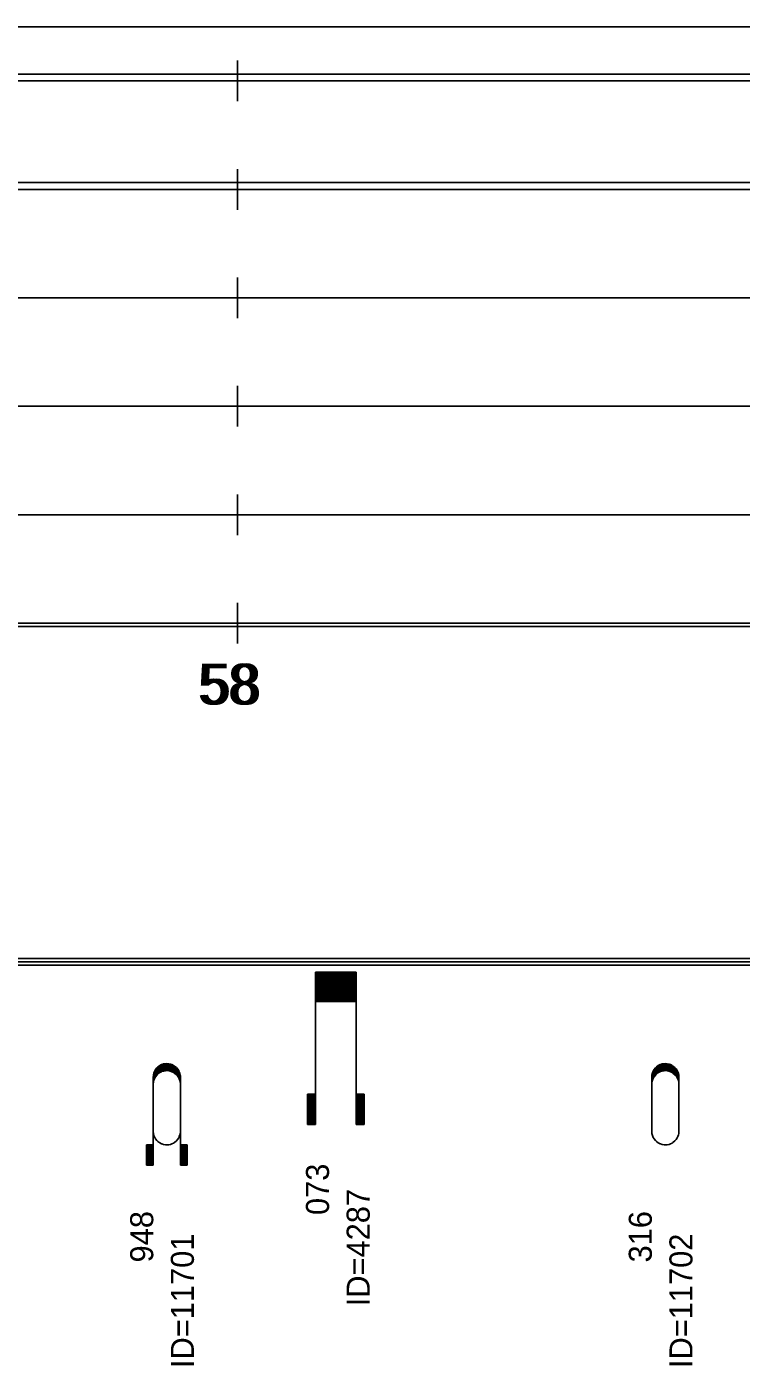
# Model space of a CAD drawing. Extents: x 2 to 10148, y 0 to 380.
# Drawn here: x 6084.1 to 6136.9, y 95.2 to 194 of the extents above; entities that cross this region are included whole.
import ezdxf

# ---------------------------------------------------------------- set-up
doc = ezdxf.new("R2010")
doc.units = 0
for name, color, linetype in [('CARA_S_OBJEKTY', 7, 'Continuous'), ('OBJEKTY_TEXT', 7, 'Continuous'), ('OBJEKTY_TVAR', 7, 'Continuous'), ('RYCHL_A', 7, 'Continuous'), ('RYCHL_B', 7, 'Continuous'), ('RYCHL_C', 7, 'Continuous'), ('RYCHL_RASTR', 7, 'Continuous'), ('RYCHL_STAN', 7, 'Continuous')]:
    doc.layers.add(name, color=color, linetype=linetype)

msp = doc.modelspace()

# ---------------------------------------------------------------- linework, layer by layer
at = {"layer": 'CARA_S_OBJEKTY'}
for p, q in [((5974.91, 125.25), (6872.958, 125.25)), ((5974.91, 125), (6872.958, 125)), ((5974.91, 124.75), (6872.958, 124.75))]:
    msp.add_line(p, q, dxfattribs=at)
at = {"layer": 'OBJEKTY_TVAR'}
for p, q in [((6105.449, 124.25), (6108.449, 124.25)), ((6105.449, 113), (6105.449, 124.25)), ((6105.449, 124.17), (6108.449, 124.17)), ((6105.449, 124.1), (6108.449, 124.1)), ((6105.449, 124.02), (6108.449, 124.02)), ((6105.449, 123.95), (6108.449, 123.95)), ((6105.449, 123.87), (6108.449, 123.87)), ((6105.449, 123.8), (6108.449, 123.8)), ((6105.449, 123.72), (6108.449, 123.72)), ((6105.449, 123.65), (6108.449, 123.65)), ((6105.449, 123.57), (6108.449, 123.57)), ((6105.449, 123.5), (6108.449, 123.5)), ((6108.449, 124.25), (6108.449, 113)), ((6105.449, 123.42), (6108.449, 123.42)), ((6105.449, 123.35), (6108.449, 123.35)), ((6105.449, 123.27), (6108.449, 123.27)), ((6105.449, 123.2), (6108.449, 123.2)), ((6105.449, 123.12), (6108.449, 123.12)), ((6105.449, 123.05), (6108.449, 123.05)), ((6105.449, 122.97), (6108.449, 122.97)), ((6105.449, 122.9), (6108.449, 122.9)), ((6105.449, 122.82), (6108.449, 122.82)), ((6105.449, 122.75), (6108.449, 122.75)), ((6105.449, 122.67), (6108.449, 122.67)), ((6105.449, 122.6), (6108.449, 122.6)), ((6105.449, 122.52), (6108.449, 122.52)), ((6105.449, 122.45), (6108.449, 122.45)), ((6105.449, 122.37), (6108.449, 122.37)), ((6105.449, 122.3), (6108.449, 122.3)), ((6105.449, 122.22), (6108.449, 122.22)), ((6105.449, 122.15), (6108.449, 122.15)), ((6105.449, 122.07), (6108.449, 122.07)), ((6093.478, 116.5), (6093.488, 116.65)), ((6093.478, 116.55), (6093.658, 116.55)), ((6093.488, 116.65), (6093.528, 116.81)), ((6093.488, 116.65), (6093.738, 116.65)), ((6093.488, 116.6), (6093.698, 116.6)), ((6093.498, 116.7), (6093.788, 116.7)), ((6093.508, 116.75), (6093.848, 116.75)), ((6093.528, 116.81), (6093.588, 116.95)), ((6093.528, 116.8), (6093.908, 116.8)), ((6093.538, 116.85), (6093.988, 116.85)), ((6093.558, 116.9), (6094.098, 116.9)), ((6093.588, 116.95), (6093.648, 117.06)), ((6093.588, 116.95), (6094.248, 116.95)), ((6093.608, 117), (6095.348, 117)), ((6093.638, 117.05), (6095.318, 117.05)), ((6093.648, 117.06), (6093.738, 117.18)), ((6093.648, 116.53), (6093.738, 116.65)), ((6093.678, 117.1), (6095.278, 117.1)), ((6093.718, 117.15), (6095.238, 117.15)), ((6093.738, 117.18), (6093.828, 117.26)), ((6093.738, 116.65), (6093.828, 116.74)), ((6093.768, 117.2), (6095.188, 117.2)), ((6093.818, 117.25), (6095.138, 117.25)), ((6093.828, 117.26), (6093.958, 117.35)), ((6093.828, 116.74), (6093.958, 116.83)), ((6093.878, 117.3), (6095.078, 117.3)), ((6093.948, 117.35), (6095.008, 117.35)), ((6093.958, 117.35), (6094.088, 117.42)), ((6093.958, 116.83), (6094.088, 116.9)), ((6094.038, 117.4), (6094.918, 117.4)), ((6094.088, 117.42), (6094.118, 117.43)), ((6094.088, 116.9), (6094.118, 116.91)), ((6094.118, 117.43), (6094.238, 117.47)), ((6094.118, 116.91), (6094.238, 116.95)), ((6094.168, 117.45), (6094.788, 117.45)), ((6094.238, 117.47), (6094.378, 117.49)), ((6094.238, 116.95), (6094.378, 116.97)), ((6094.378, 117.49), (6094.488, 117.5)), ((6094.378, 116.97), (6094.488, 116.98)), ((6094.488, 117.5), (6094.618, 117.49)), ((6094.488, 116.98), (6094.618, 116.97)), ((6094.618, 117.49), (6094.748, 117.46)), ((6094.618, 116.97), (6094.748, 116.94)), ((6094.708, 116.95), (6095.368, 116.95)), ((6094.748, 117.46), (6094.858, 117.43)), ((6094.748, 116.94), (6094.858, 116.9)), ((6094.858, 117.43), (6094.968, 117.37)), ((6094.858, 116.9), (6094.968, 116.85)), ((6094.858, 116.9), (6095.398, 116.9)), ((6094.968, 117.37), (6095.038, 117.32)), ((6094.968, 116.85), (6095.418, 116.85)), ((6094.968, 116.85), (6095.038, 116.8)), ((6095.038, 117.32), (6095.188, 117.21)), ((6095.038, 116.8), (6095.188, 116.68)), ((6095.048, 116.8), (6095.428, 116.8)), ((6095.108, 116.75), (6095.448, 116.75)), ((6095.168, 116.7), (6095.458, 116.7)), ((6095.188, 117.21), (6095.268, 117.11)), ((6095.188, 116.68), (6095.268, 116.59)), ((6095.218, 116.65), (6095.468, 116.65)), ((6095.258, 116.6), (6095.468, 116.6)), ((6095.268, 117.11), (6095.358, 116.98)), ((6095.268, 116.59), (6095.358, 116.46)), ((6095.298, 116.55), (6095.478, 116.55)), ((6095.358, 116.98), (6095.398, 116.89)), ((6095.398, 116.89), (6095.438, 116.77)), ((6095.438, 116.77), (6095.468, 116.65)), ((6095.468, 116.65), (6095.478, 116.56)), ((6095.478, 116.56), (6095.478, 116.5)), ((6130.265, 116.5), (6130.275, 116.65)), ((6130.265, 116.55), (6130.445, 116.55)), ((6130.275, 116.65), (6130.315, 116.81)), ((6130.275, 116.65), (6130.525, 116.65)), ((6130.275, 116.6), (6130.485, 116.6)), ((6130.285, 116.7), (6130.575, 116.7)), ((6130.295, 116.75), (6130.635, 116.75)), ((6130.315, 116.81), (6130.375, 116.95)), ((6130.315, 116.8), (6130.695, 116.8)), ((6130.325, 116.85), (6130.775, 116.85)), ((6130.345, 116.9), (6130.885, 116.9)), ((6130.375, 116.95), (6130.435, 117.06)), ((6130.375, 116.95), (6131.035, 116.95)), ((6130.395, 117), (6132.135, 117)), ((6130.425, 117.05), (6132.105, 117.05)), ((6130.435, 117.06), (6130.525, 117.18)), ((6130.435, 116.53), (6130.525, 116.65)), ((6130.465, 117.1), (6132.065, 117.1)), ((6130.505, 117.15), (6132.025, 117.15)), ((6130.525, 117.18), (6130.615, 117.26)), ((6130.525, 116.65), (6130.615, 116.74)), ((6130.555, 117.2), (6131.975, 117.2)), ((6130.605, 117.25), (6131.925, 117.25)), ((6130.615, 117.26), (6130.745, 117.35)), ((6130.615, 116.74), (6130.745, 116.83)), ((6130.665, 117.3), (6131.865, 117.3)), ((6130.735, 117.35), (6131.795, 117.35)), ((6130.745, 117.35), (6130.875, 117.42)), ((6130.745, 116.83), (6130.875, 116.9)), ((6130.825, 117.4), (6131.705, 117.4)), ((6130.875, 117.42), (6130.905, 117.43)), ((6130.875, 116.9), (6130.905, 116.91)), ((6130.905, 117.43), (6131.025, 117.47)), ((6130.905, 116.91), (6131.025, 116.95)), ((6130.955, 117.45), (6131.575, 117.45)), ((6131.025, 117.47), (6131.165, 117.49)), ((6131.025, 116.95), (6131.165, 116.97)), ((6131.165, 117.49), (6131.275, 117.5)), ((6131.165, 116.97), (6131.275, 116.98)), ((6131.275, 117.5), (6131.405, 117.49)), ((6131.275, 116.98), (6131.405, 116.97)), ((6131.405, 117.49), (6131.535, 117.46)), ((6131.405, 116.97), (6131.535, 116.94)), ((6131.495, 116.95), (6132.155, 116.95)), ((6131.535, 117.46), (6131.645, 117.43)), ((6131.535, 116.94), (6131.645, 116.9)), ((6131.645, 117.43), (6131.755, 117.37)), ((6131.645, 116.9), (6132.185, 116.9)), ((6131.645, 116.9), (6131.755, 116.85)), ((6131.755, 117.37), (6131.825, 117.32)), ((6131.755, 116.85), (6132.205, 116.85)), ((6131.755, 116.85), (6131.825, 116.8)), ((6131.825, 117.32), (6131.975, 117.21)), ((6131.825, 116.8), (6131.975, 116.68)), ((6131.835, 116.8), (6132.215, 116.8)), ((6131.895, 116.75), (6132.235, 116.75)), ((6131.955, 116.7), (6132.245, 116.7)), ((6131.975, 117.21), (6132.055, 117.11)), ((6131.975, 116.68), (6132.055, 116.59)), ((6132.005, 116.65), (6132.255, 116.65)), ((6132.045, 116.6), (6132.255, 116.6)), ((6132.055, 117.11), (6132.145, 116.98)), ((6132.055, 116.59), (6132.145, 116.46)), ((6132.085, 116.55), (6132.265, 116.55)), ((6132.145, 116.98), (6132.185, 116.89)), ((6132.185, 116.89), (6132.225, 116.77)), ((6132.225, 116.77), (6132.255, 116.65)), ((6132.255, 116.65), (6132.265, 116.56)), ((6132.265, 116.56), (6132.265, 116.5)), ((6093.478, 110), (6093.478, 116.5)), ((6093.478, 116.5), (6093.628, 116.5)), ((6093.478, 116.45), (6093.598, 116.45)), ((6093.478, 116.4), (6093.568, 116.4)), ((6093.478, 116.35), (6093.548, 116.35)), ((6093.478, 116.3), (6093.528, 116.3)), ((6093.478, 116.25), (6093.518, 116.25)), ((6093.478, 116.2), (6093.508, 116.2)), ((6093.478, 116.15), (6093.498, 116.15)), ((6093.478, 115.98), (6093.488, 116.13)), ((6093.478, 116.1), (6093.488, 116.1)), ((6093.488, 116.13), (6093.528, 116.28)), ((6093.528, 116.28), (6093.588, 116.43)), ((6093.588, 116.43), (6093.648, 116.53)), ((6095.328, 116.5), (6095.478, 116.5)), ((6095.358, 116.46), (6095.398, 116.37)), ((6095.358, 116.45), (6095.478, 116.45)), ((6095.388, 116.4), (6095.478, 116.4)), ((6095.398, 116.37), (6095.438, 116.24)), ((6095.408, 116.35), (6095.478, 116.35)), ((6095.428, 116.3), (6095.478, 116.3)), ((6095.438, 116.25), (6095.478, 116.25)), ((6095.438, 116.24), (6095.468, 116.13)), ((6095.448, 116.2), (6095.478, 116.2)), ((6095.458, 116.15), (6095.478, 116.15)), ((6095.468, 116.13), (6095.478, 116.03)), ((6095.468, 116.1), (6095.478, 116.1)), ((6095.478, 116.5), (6095.478, 110)), ((6095.478, 116.03), (6095.478, 115.98)), ((6130.265, 112.5), (6130.265, 116.5)), ((6130.265, 116.5), (6130.415, 116.5)), ((6130.265, 116.45), (6130.385, 116.45)), ((6130.265, 116.4), (6130.355, 116.4)), ((6130.265, 116.35), (6130.335, 116.35)), ((6130.265, 116.3), (6130.315, 116.3)), ((6130.265, 116.25), (6130.305, 116.25)), ((6130.265, 116.2), (6130.295, 116.2)), ((6130.265, 116.15), (6130.285, 116.15)), ((6130.265, 115.98), (6130.275, 116.13)), ((6130.265, 116.1), (6130.275, 116.1)), ((6130.275, 116.13), (6130.315, 116.28)), ((6130.315, 116.28), (6130.375, 116.43)), ((6130.375, 116.43), (6130.435, 116.53)), ((6132.115, 116.5), (6132.265, 116.5)), ((6132.145, 116.46), (6132.185, 116.37)), ((6132.145, 116.45), (6132.265, 116.45)), ((6132.175, 116.4), (6132.265, 116.4)), ((6132.185, 116.37), (6132.225, 116.24)), ((6132.195, 116.35), (6132.265, 116.35)), ((6132.215, 116.3), (6132.265, 116.3)), ((6132.225, 116.25), (6132.265, 116.25)), ((6132.225, 116.24), (6132.255, 116.13)), ((6132.235, 116.2), (6132.265, 116.2)), ((6132.245, 116.15), (6132.265, 116.15)), ((6132.255, 116.13), (6132.265, 116.03)), ((6132.255, 116.1), (6132.265, 116.1)), ((6132.265, 116.5), (6132.265, 112.5)), ((6132.265, 116.03), (6132.265, 115.98)), ((6104.849, 115.25), (6104.849, 113)), ((6104.849, 115.25), (6105.449, 115.25)), ((6104.919, 115.25), (6104.919, 113)), ((6104.999, 115.25), (6104.999, 113)), ((6105.069, 115.25), (6105.069, 113)), ((6105.149, 115.25), (6105.149, 113)), ((6105.219, 115.25), (6105.219, 113)), ((6105.299, 115.25), (6105.299, 113)), ((6105.369, 115.25), (6105.369, 113)), ((6109.049, 115.25), (6108.449, 115.25)), ((6108.529, 115.25), (6108.529, 113)), ((6108.599, 115.25), (6108.599, 113)), ((6108.679, 115.25), (6108.679, 113)), ((6108.749, 115.25), (6108.749, 113)), ((6108.829, 115.25), (6108.829, 113)), ((6108.899, 115.25), (6108.899, 113)), ((6108.979, 115.25), (6108.979, 113)), ((6109.049, 115.25), (6109.049, 113)), ((6105.449, 113), (6104.849, 113)), ((6108.449, 113), (6109.049, 113)), ((6093.478, 112.5), (6093.488, 112.35)), ((6093.488, 112.35), (6093.528, 112.2)), ((6093.528, 112.2), (6093.588, 112.05)), ((6093.588, 112.05), (6093.648, 111.95)), ((6093.648, 111.95), (6093.738, 111.83)), ((6093.738, 111.83), (6093.828, 111.74)), ((6093.828, 111.74), (6093.958, 111.65)), ((6093.958, 111.65), (6094.088, 111.58)), ((6094.858, 111.58), (6094.968, 111.63)), ((6094.968, 111.63), (6095.038, 111.68)), ((6095.038, 111.68), (6095.188, 111.8)), ((6095.188, 111.8), (6095.268, 111.9)), ((6095.268, 111.9), (6095.358, 112.02)), ((6095.358, 112.02), (6095.398, 112.11)), ((6095.398, 112.11), (6095.438, 112.24)), ((6095.438, 112.24), (6095.468, 112.35)), ((6095.468, 112.35), (6095.478, 112.45)), ((6095.478, 112.45), (6095.478, 112.5)), ((6130.265, 112.5), (6130.275, 112.35)), ((6130.275, 112.35), (6130.315, 112.2)), ((6130.315, 112.2), (6130.375, 112.05)), ((6130.375, 112.05), (6130.435, 111.95)), ((6130.435, 111.95), (6130.525, 111.83)), ((6130.525, 111.83), (6130.615, 111.74)), ((6130.615, 111.74), (6130.745, 111.65)), ((6130.745, 111.65), (6130.875, 111.58)), ((6131.645, 111.58), (6131.755, 111.63)), ((6131.755, 111.63), (6131.825, 111.68)), ((6131.825, 111.68), (6131.975, 111.8)), ((6131.975, 111.8), (6132.055, 111.9)), ((6132.055, 111.9), (6132.145, 112.02)), ((6132.145, 112.02), (6132.185, 112.11)), ((6132.185, 112.11), (6132.225, 112.24)), ((6132.225, 112.24), (6132.255, 112.35)), ((6132.255, 112.35), (6132.265, 112.45)), ((6132.265, 112.45), (6132.265, 112.5)), ((6092.978, 111.5), (6093.478, 111.5)), ((6092.978, 111.5), (6092.978, 110)), ((6093.028, 111.5), (6093.028, 110)), ((6093.078, 111.5), (6093.078, 110)), ((6093.128, 111.5), (6093.128, 110)), ((6093.178, 111.5), (6093.178, 110)), ((6093.228, 111.5), (6093.228, 110)), ((6093.278, 111.5), (6093.278, 110)), ((6093.328, 111.5), (6093.328, 110)), ((6093.378, 111.5), (6093.378, 110)), ((6093.428, 111.5), (6093.428, 110)), ((6094.088, 111.58), (6094.118, 111.57)), ((6094.118, 111.57), (6094.238, 111.53)), ((6094.238, 111.53), (6094.378, 111.51)), ((6094.378, 111.51), (6094.488, 111.5)), ((6094.488, 111.5), (6094.618, 111.51)), ((6094.618, 111.51), (6094.748, 111.54)), ((6094.748, 111.54), (6094.858, 111.58)), ((6095.978, 111.5), (6095.478, 111.5)), ((6095.528, 111.5), (6095.528, 110)), ((6095.578, 111.5), (6095.578, 110)), ((6095.628, 111.5), (6095.628, 110)), ((6095.678, 111.5), (6095.678, 110)), ((6095.728, 111.5), (6095.728, 110)), ((6095.778, 111.5), (6095.778, 110)), ((6095.828, 111.5), (6095.828, 110)), ((6095.878, 111.5), (6095.878, 110)), ((6095.928, 111.5), (6095.928, 110)), ((6095.978, 111.5), (6095.978, 110)), ((6130.875, 111.58), (6130.905, 111.57)), ((6130.905, 111.57), (6131.025, 111.53)), ((6131.025, 111.53), (6131.165, 111.51)), ((6131.165, 111.51), (6131.275, 111.5)), ((6131.275, 111.5), (6131.405, 111.51)), ((6131.405, 111.51), (6131.535, 111.54)), ((6131.535, 111.54), (6131.645, 111.58)), ((6093.478, 110), (6092.978, 110)), ((6095.478, 110), (6095.978, 110))]:
    msp.add_line(p, q, dxfattribs=at)
at = {"layer": 'RYCHL_A'}
msp.add_line((5975.195, 182.5), (6368.687, 182.5), dxfattribs=at)
at = {"layer": 'RYCHL_B'}
msp.add_line((6080.557, 190.5), (6214.171, 190.5), dxfattribs=at)
at = {"layer": 'RYCHL_C'}
msp.add_line((6079.807, 194), (6214.921, 194), dxfattribs=at)
at = {"layer": 'RYCHL_RASTR'}
for p, q in [((6099.687, 188.5), (6099.687, 191.5)), ((5971.209, 190), (6871.33, 190)), ((6099.687, 180.5), (6099.687, 183.5)), ((5971.498, 182), (6871.563, 182)), ((6099.687, 172.5), (6099.687, 175.5)), ((5971.78, 174), (6873.112, 174)), ((6099.687, 164.5), (6099.687, 167.5)), ((5971.768, 166), (6873.112, 166)), ((6099.687, 156.5), (6099.687, 159.5)), ((5971.781, 158), (6873.112, 158)), ((6099.687, 148.5), (6099.687, 151.5)), ((5974.91, 150), (6872.958, 150)), ((5974.91, 149.75), (6872.958, 149.75))]:
    msp.add_line(p, q, dxfattribs=at)

# ---------------------------------------------------------------- texts
at = {"layer": 'OBJEKTY_TEXT'}
for s, p in [('073', (6106.449, 106.325)), ('ID=4287', (6109.449, 99.592)), ('948', (6093.478, 102.825)), ('316', (6130.265, 102.825)), ('ID=11701', (6096.478, 95.033)), ('ID=11702', (6133.265, 95.033))]:
    msp.add_text(s, height=1.7, rotation=90, dxfattribs=at).set_placement(p)
at = {"layer": 'RYCHL_STAN'}
for p in [(6096.747, 144), (6096.997, 144)]:
    msp.add_text('58', height=3, dxfattribs=at).set_placement(p)

doc.saveas('drawing.dxf')
